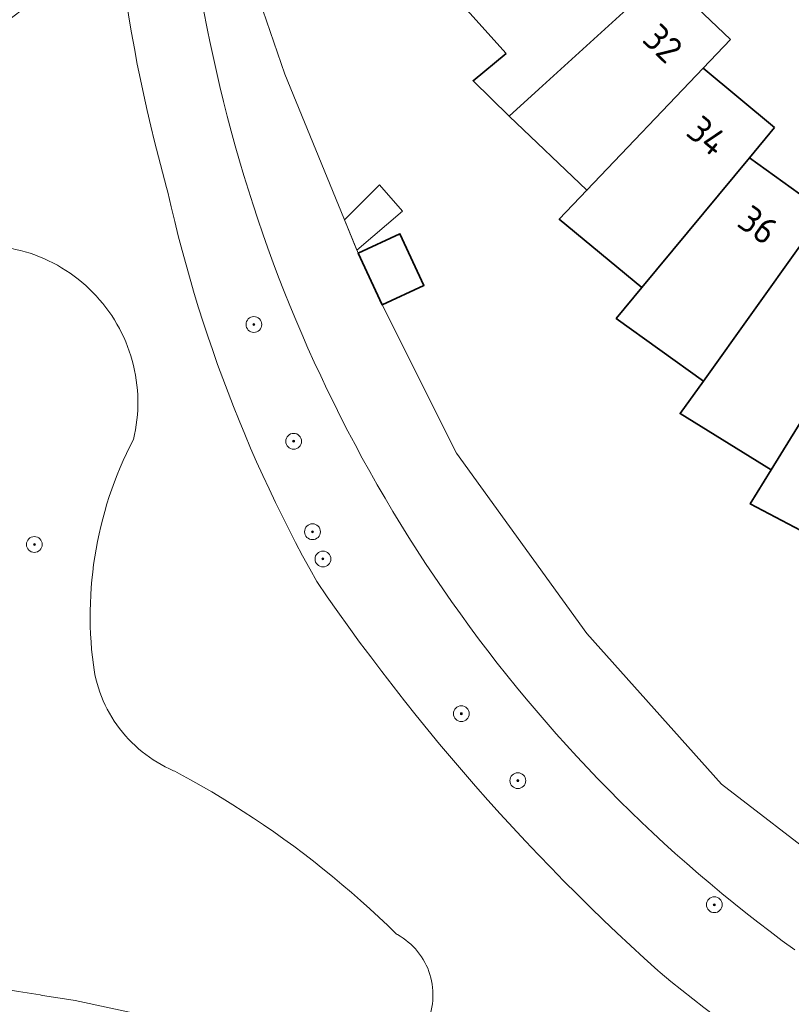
# Model space of a CAD drawing. Header units: metres. Extents: x 152610 to 160096, y 456114 to 462495.
# Tile 557 of 656: x 158277 to 158316, y 460803 to 460853. Entities that reach past the tile are written whole.
import ezdxf
from ezdxf.enums import TextEntityAlignment as Align

# ---------------------------------------------------------------- set-up
doc = ezdxf.new("R2010")
doc.units = ezdxf.units.M
doc.header["$LTSCALE"] = 0.5
doc.layers.get('0').update_dxf_attribs({"linetype": 'CONTINUOUS'})
for name, color, linetype, lineweight in [('B-PV-GK-BESCHOEIING-G', 251, 'GK-BESCHOEIING-SO', 18), ('B-PV-GR-BOOM-S', 251, 'CONTINUOUS', 25), ('B-PV-GW-TALUD_KRUIN-G', 251, 'CONTINUOUS', 18), ('B-PV-OG-BEBOUWING-GV', 6, 'CONTINUOUS', 35), ('B-PV-OG-BEBOUWING-T18', 1, 'CONTINUOUS', 18), ('B-PV-OG-BEBOUWING_SCHUUR-GV', 251, 'CONTINUOUS', 18), ('B-PV-OG-TERREIN_BEGROEID-GV', 251, 'CONTINUOUS', 18), ('B-PV-OG-WATER_SLOOT-GV', 251, 'CONTINUOUS', 18)]:
    doc.layers.add(name, color=color, linetype=linetype, lineweight=lineweight)
doc.styles.add('NLCS-ISO', font='NLCS-ISO.ttf')
doc.styles.add('NLCS-ISO-M750-T18', font='NLCS-ISO.ttf', dxfattribs={"height": 1.35})
doc.linetypes.add('GK-BESCHOEIING-SO', pattern='A,18,-3,[1,NLCS.SHX,S=0.6,R=0,X=0,Y=0],-3', length=24)

# ---------------------------------------------------------------- blocks, each defined once
blk = doc.blocks.new('SGR-BOOM_GBKN-SO')
at = {"linetype": 'ByBlock', "lineweight": 18}
h = blk.add_hatch(color=0, dxfattribs=at)
h.dxf.hatch_style = 1
edge = h.paths.add_edge_path()
edge.add_arc((0, 0), 0.25, 0, 360)
at = {"color": 0, "linetype": 'ByBlock', "lineweight": 18}
for radius in [2, 0.25]:
    blk.add_circle((0, 0), radius, dxfattribs=at)
at = {"color": 0, "linetype": 'ByBlock', "lineweight": 18, "style": 'NLCS-ISO'}
blk.add_attdef('SOORT', (2.5, 0), '', height=1.5, dxfattribs=at)

msp = doc.modelspace()

# ---------------------------------------------------------------- linework, layer by layer
at = {"layer": 'B-PV-GK-BESCHOEIING-G', "flags": 128}
msp.add_lwpolyline([(158394.204, 460635.103), (158399.672, 460637.24), (158409.428, 460638.273), (158411.181, 460638.433), (158412.478, 460638.267), (158421.206, 460634.758), (158427.086, 460632.8), (158430.253, 460632.241), (158431.912, 460632.134), (158433.188, 460632.444), (158434.158, 460632.868), (158435.279, 460633.826), (158436.385, 460634.963), (158436.437, 460635.067), (158436.535, 460635.278), (158436.625, 460635.492), (158436.708, 460635.709), (158436.783, 460635.929), (158436.851, 460636.151), (158436.911, 460636.376), (158436.963, 460636.602), (158437.007, 460636.83), (158437.044, 460637.06), (158437.073, 460637.29), (158437.093, 460637.522), (158437.106, 460637.754), (158437.11, 460637.986), (158437.107, 460638.218), (158437.096, 460638.45), (158437.077, 460638.682), (158437.049, 460638.913), (158437.032, 460639.032), (158436.67, 460644.936), (158435.282, 460656.573), (158435.204, 460657.212), (158435.102, 460658.112), (158435.007, 460659.013), (158434.92, 460659.915), (158434.842, 460660.818), (158434.771, 460661.721), (158434.708, 460662.625), (158434.653, 460663.529), (158434.607, 460664.434), (158434.568, 460665.339), (158434.537, 460666.245), (158434.514, 460667.15), (158434.5, 460668.056), (158434.493, 460668.962), (158434.494, 460669.868), (158434.503, 460670.774), (158434.52, 460671.68), (158434.546, 460672.586), (158434.579, 460673.491), (158434.62, 460674.396), (158435.158, 460683.298), (158435.191, 460691.058), (158435.594, 460702.579), (158435.631, 460703.569), (158435.683, 460704.779), (158435.743, 460705.988), (158435.811, 460707.197), (158435.888, 460708.406), (158435.972, 460709.614), (158436.064, 460710.821), (158436.164, 460712.028), (158436.272, 460713.235), (158436.388, 460714.44), (158436.512, 460715.645), (158436.644, 460716.848), (158436.784, 460718.051), (158436.932, 460719.253), (158437.087, 460720.454), (158437.251, 460721.654), (158437.423, 460722.853), (158437.602, 460724.051), (158437.79, 460725.247), (158437.985, 460726.442), (158438.188, 460727.636), (158438.399, 460728.829), (158438.618, 460730.02), (158438.845, 460731.209), (158439.08, 460732.397), (158439.322, 460733.584), (158439.573, 460734.769), (158439.831, 460735.952), (158440.097, 460737.133), (158440.371, 460738.313), (158440.652, 460739.491), (158440.942, 460740.667), (158441.239, 460741.841), (158441.544, 460743.013), (158441.856, 460744.183), (158442.177, 460745.35), (158442.505, 460746.516), (158442.84, 460747.68), (158443.184, 460748.841), (158443.628, 460749.999), (158445.924, 460758.546), (158447.558, 460782.625), (158447.564, 460782.711), (158447.769, 460785.017), (158449.775, 460812.682), (158449.779, 460812.904), (158449.776, 460813.125), (158449.764, 460813.346), (158449.745, 460813.567), (158449.717, 460813.787), (158449.682, 460814.006), (158449.639, 460814.223), (158449.588, 460814.439), (158449.529, 460814.652), (158449.462, 460814.864), (158449.388, 460815.073), (158449.307, 460815.279), (158449.218, 460815.482), (158449.122, 460815.681), (158449.018, 460815.877), (158448.908, 460816.069), (158448.791, 460816.258), (158448.667, 460816.441), (158448.536, 460816.62), (158448.399, 460816.795), (158448.256, 460816.964), (158448.107, 460817.128), (158447.952, 460817.286), (158447.792, 460817.439), (158447.626, 460817.586), (158447.455, 460817.727), (158447.279, 460817.861), (158447.098, 460817.989), (158446.913, 460818.111), (158446.723, 460818.225), (158446.529, 460818.333), (158446.332, 460818.434), (158446.131, 460818.528), (158445.927, 460818.614), (158445.72, 460818.693), (158445.51, 460818.764), (158445.298, 460818.827), (158445.083, 460818.883), (158444.867, 460818.932), (158444.649, 460818.972), (158444.43, 460819.004), (158444.21, 460819.029), (158443.989, 460819.045), (158443.767, 460819.054), (158443.546, 460819.055), (158443.324, 460819.047), (158443.103, 460819.032), (158442.883, 460819.008), (158442.663, 460818.977), (158442.445, 460818.938), (158442.229, 460818.891), (158442.014, 460818.836), (158441.802, 460818.773), (158441.591, 460818.703), (158441.384, 460818.625), (158441.179, 460818.54), (158440.978, 460818.448), (158440.78, 460818.348), (158440.586, 460818.241), (158440.396, 460818.127), (158440.21, 460818.007), (158440.028, 460817.88), (158439.851, 460817.746), (158439.68, 460817.606), (158439.513, 460817.46), (158439.352, 460817.308), (158439.196, 460817.151), (158439.046, 460816.987), (158438.988, 460816.921), (158438.866, 460816.777), (158438.214, 460816.009), (158437.556, 460815.246), (158436.891, 460814.489), (158436.221, 460813.737), (158435.545, 460812.99), (158434.862, 460812.249), (158429.86, 460807.383), (158424.676, 460802.557), (158419.639, 460799.152), (158413.442, 460794.893), (158409.963, 460792.467), (158407.891, 460791.057), (158406.398, 460790.393), (158404.141, 460789.745), (158402.493, 460789.442), (158399.053, 460789.19), (158397.166, 460789.162), (158395.23, 460789.316), (158391.988, 460789.722), (158383.812, 460791.441), (158372.67, 460793.444), (158366.128, 460794.178), (158362.372, 460794.22), (158359.77, 460794.171), (158356.093, 460793.631), (158348.759, 460792.275), (158343.766, 460791.768), (158340.945, 460791.622), (158338.476, 460791.774), (158334.765, 460792.368), (158332.303, 460793.054), (158329.764, 460793.91), (158326.871, 460795.099), (158322.297, 460796.948), (158318.63, 460798.391), (158313.289, 460801.421), (158313.001, 460801.623), (158312.428, 460802.033), (158311.861, 460802.45), (158311.298, 460802.874), (158310.74, 460803.304), (158310.187, 460803.74), (158309.639, 460804.182), (158309.096, 460804.631), (158308.974, 460804.74), (158308.279, 460805.369), (158307.589, 460806.003), (158306.905, 460806.643), (158306.227, 460807.289), (158305.554, 460807.94), (158304.887, 460808.598), (158304.225, 460809.261), (158303.569, 460809.929), (158302.919, 460810.604), (158302.274, 460811.283), (158301.635, 460811.969), (158301.003, 460812.659), (158300.376, 460813.355), (158299.755, 460814.057), (158299.14, 460814.763), (158298.531, 460815.475), (158297.928, 460816.192), (158297.332, 460816.914), (158296.741, 460817.642), (158296.157, 460818.374), (158295.579, 460819.111), (158295.008, 460819.853), (158294.442, 460820.6), (158293.884, 460821.352), (158293.331, 460822.109), (158292.785, 460822.87), (158292.246, 460823.636), (158291.713, 460824.406), (158291.356, 460825.047), (158290.995, 460825.712), (158290.641, 460826.38), (158290.294, 460827.052), (158289.955, 460827.728), (158289.622, 460828.408), (158289.297, 460829.091), (158288.978, 460829.777), (158288.667, 460830.467), (158288.364, 460831.16), (158288.068, 460831.856), (158287.779, 460832.555), (158287.497, 460833.258), (158287.223, 460833.963), (158286.957, 460834.671), (158286.698, 460835.382), (158286.446, 460836.095), (158286.202, 460836.811), (158285.966, 460837.53), (158285.737, 460838.251), (158285.516, 460838.975), (158285.303, 460839.7), (158285.097, 460840.428), (158284.899, 460841.159), (158284.708, 460841.891), (158284.526, 460842.625), (158284.351, 460843.361), (158284.184, 460844.099), (158284.117, 460844.337), (158283.904, 460845.111), (158283.699, 460845.887), (158283.502, 460846.665), (158283.313, 460847.445), (158283.131, 460848.226), (158282.957, 460849.01), (158282.791, 460849.795), (158282.633, 460850.582), (158282.483, 460851.371), (158282.34, 460852.16), (158282.206, 460852.952), (158282.079, 460853.744), (158281.96, 460854.538), (158281.85, 460855.333), (158281.747, 460856.129), (158281.652, 460856.926), (158281.565, 460857.724), (158281.485, 460858.523), (158281.414, 460859.322), (158281.351, 460860.122), (158281.296, 460860.923), (158281.23, 460861.521), (158281.088, 460862.87), (158280.953, 460864.221), (158280.827, 460865.572), (158280.708, 460866.924), (158280.598, 460868.276), (158280.495, 460869.629), (158280.401, 460870.983), (158280.314, 460872.338), (158280.235, 460873.692), (158280.165, 460875.048), (158280.102, 460876.403), (158280.047, 460877.759), (158280.001, 460879.116), (158279.962, 460880.472), (158279.931, 460881.829), (158279.908, 460883.186), (158279.894, 460884.543), (158279.887, 460885.9), (158279.891, 460885.99), (158279.945, 460886.984), (158280.006, 460887.977), (158280.075, 460888.969), (158280.152, 460889.961), (158280.237, 460890.952), (158280.33, 460891.943), (158280.431, 460892.932), (158280.54, 460893.921), (158280.657, 460894.909), (158280.781, 460895.896), (158280.914, 460896.882), (158280.984, 460897.375), (158281.062, 460900.771), (158281.337, 460903.298), (158281.91, 460905.435), (158283.375, 460910.513), (158284.626, 460914.493), (158285.804, 460917.691), (158287.575, 460922.665), (158288.803, 460925.31), (158289.746, 460927.85), (158290.111, 460929.358), (158290.135, 460930.33), (158290.085, 460930.94), (158289.815, 460931.654), (158289.096, 460933.16), (158288.946, 460933.364), (158288.79, 460933.564), (158288.628, 460933.758), (158288.46, 460933.947), (158288.286, 460934.131), (158288.106, 460934.309), (158287.92, 460934.481), (158287.73, 460934.648), (158287.534, 460934.808), (158287.333, 460934.962), (158287.127, 460935.109), (158286.917, 460935.25), (158286.722, 460935.373), (158286.448, 460935.482), (158286.172, 460935.584), (158285.893, 460935.678), (158285.611, 460935.765), (158285.328, 460935.844), (158285.042, 460935.915), (158284.754, 460935.978), (158284.465, 460936.034), (158284.174, 460936.082), (158283.882, 460936.121), (158283.589, 460936.153), (158283.296, 460936.177), (158283.002, 460936.193), (158282.707, 460936.201), (158282.413, 460936.201), (158282.118, 460936.193), (158281.824, 460936.177), (158281.53, 460936.153), (158281.238, 460936.121), (158280.946, 460936.081), (158280.655, 460936.033), (158280.366, 460935.977), (158280.078, 460935.913), (158279.792, 460935.842), (158279.509, 460935.763), (158279.227, 460935.676), (158278.948, 460935.582), (158278.672, 460935.48), (158278.398, 460935.37), (158278.128, 460935.254), (158277.861, 460935.129), (158277.597, 460934.998), (158277.337, 460934.86), (158277.081, 460934.714), (158276.829, 460934.562), (158276.816, 460934.554), (158276.615, 460934.376), (158276.42, 460934.192), (158276.23, 460934.002), (158276.046, 460933.807), (158275.868, 460933.607), (158275.696, 460933.401), (158275.53, 460933.19), (158275.371, 460932.974), (158275.218, 460932.754), (158275.072, 460932.529), (158274.932, 460932.3), (158274.799, 460932.067), (158274.674, 460931.83), (158274.555, 460931.589), (158274.444, 460931.345), (158274.34, 460931.098), (158274.244, 460930.847), (158274.154, 460930.594), (158274.073, 460930.339), (158273.999, 460930.081), (158273.933, 460929.821), (158273.875, 460929.559), (158273.824, 460929.296), (158273.782, 460929.031), (158273.747, 460928.765), (158273.72, 460928.498), (158273.702, 460928.23), (158273.691, 460927.962), (158273.688, 460927.694), (158273.693, 460927.426), (158273.707, 460927.158), (158273.728, 460926.89), (158273.757, 460926.624), (158273.794, 460926.358), (158273.839, 460926.094), (158273.892, 460925.831), (158273.953, 460925.569), (158274.021, 460925.31), (158274.098, 460925.053), (158274.129, 460924.954), (158275.155, 460920.831), (158276.3, 460916.739), (158276.366, 460916.372), (158276.521, 460915.479), (158276.668, 460914.584), (158276.808, 460913.688), (158276.939, 460912.791), (158277.062, 460911.893), (158277.178, 460910.994), (158277.285, 460910.094), (158277.385, 460909.193), (158277.477, 460908.291), (158277.56, 460907.388), (158277.636, 460906.485), (158277.704, 460905.581), (158277.764, 460904.676), (158277.816, 460903.771), (158277.859, 460902.866), (158277.895, 460901.96), (158277.923, 460901.054), (158277.943, 460900.147), (158277.955, 460899.241), (158277.959, 460898.334), (158277.954, 460897.428), (158277.942, 460896.521), (158277.922, 460895.615), (158277.918, 460895.406), (158277.897, 460894.456), (158277.868, 460893.506), (158277.831, 460892.556), (158277.786, 460891.607), (158277.733, 460890.658), (158277.672, 460889.709), (158277.603, 460888.762), (158277.526, 460887.814), (158277.441, 460886.868), (158277.348, 460885.922), (158277.247, 460884.977), (158277.139, 460884.033), (158277.022, 460883.089), (158276.897, 460882.147), (158276.676, 460878.466), (158276.445, 460874.69), (158276.457, 460870.098), (158276.5, 460869.892), (158276.595, 460869.48), (158276.697, 460869.07), (158276.807, 460868.662), (158276.925, 460868.256), (158277.05, 460867.852), (158277.183, 460867.451), (158277.324, 460867.052), (158277.472, 460866.657), (158277.627, 460866.264), (158277.79, 460865.874), (158277.961, 460865.487), (158278.138, 460865.104), (158278.323, 460864.723), (158278.515, 460864.347), (158278.714, 460863.974), (158278.92, 460863.605), (158279.133, 460863.24), (158279.352, 460862.881), (158279.365, 460862.859), (158279.482, 460862.657), (158279.592, 460862.45), (158279.696, 460862.24), (158279.791, 460862.026), (158279.88, 460861.809), (158279.961, 460861.589), (158280.034, 460861.367), (158280.1, 460861.142), (158280.158, 460860.915), (158280.209, 460860.687), (158280.251, 460860.456), (158280.286, 460860.225), (158280.313, 460859.992), (158280.331, 460859.759), (158280.342, 460859.525), (158280.345, 460859.29), (158280.34, 460859.056), (158280.326, 460858.822), (158280.305, 460858.589), (158280.276, 460858.357), (158280.239, 460858.126), (158280.194, 460857.896), (158280.141, 460857.667), (158280.081, 460857.441), (158280.012, 460857.217), (158279.936, 460856.996), (158279.853, 460856.777), (158279.762, 460856.561), (158279.664, 460856.348), (158279.559, 460856.139), (158279.446, 460855.934), (158279.327, 460855.732), (158279.201, 460855.535), (158279.068, 460855.342), (158278.929, 460855.154), (158278.783, 460854.97), (158278.631, 460854.792), (158278.473, 460854.619), (158278.31, 460854.451), (158278.14, 460854.29), (158277.966, 460854.134), (158277.786, 460853.984), (158277.601, 460853.84), (158277.411, 460853.703), (158277.217, 460853.572), (158277.018, 460853.448), (158276.815, 460853.331), (158276.335, 460852.967), (158275.86, 460852.596), (158275.39, 460852.219), (158274.925, 460851.836), (158274.465, 460851.446), (158274.01, 460851.051), (158273.56, 460850.649), (158273.116, 460850.242), (158272.678, 460849.829), (158272.245, 460849.41), (158271.817, 460848.985), (158271.395, 460848.554), (158270.979, 460848.119), (158270.569, 460847.677), (158270.164, 460847.23), (158269.766, 460846.778), (158269.374, 460846.321), (158268.987, 460845.858), (158268.607, 460845.39), (158268.233, 460844.918), (158267.866, 460844.44), (158267.505, 460843.958), (158267.15, 460843.471), (158266.802, 460842.979), (158266.46, 460842.482), (158266.125, 460841.981), (158265.797, 460841.476), (158265.475, 460840.966), (158265.16, 460840.453), (158265.013, 460840.207), (158264.962, 460840.122), (158264.449, 460839.277), (158263.929, 460838.437), (158263.403, 460837.6), (158262.87, 460836.768), (158262.33, 460835.94), (158261.783, 460835.117), (158261.23, 460834.298), (158260.67, 460833.483), (158260.103, 460832.673), (158259.53, 460831.868), (158258.951, 460831.067), (158258.365, 460830.271), (158257.772, 460829.48), (158257.174, 460828.694), (158256.568, 460827.912), (158255.957, 460827.136), (158255.648, 460826.75), (158252.114, 460823), (158249.217, 460820.633), (158245.157, 460816.851), (158241.433, 460813.794), (158238.545, 460811.485), (158237.549, 460810.365), (158237.104, 460809.658), (158236.804, 460808.475), (158236.721, 460807.788), (158236.811, 460806.912), (158236.919, 460806.064), (158237.199, 460805.331), (158237.564, 460804.637), (158238.13, 460803.857), (158238.867, 460802.984), (158239.661, 460802.32), (158240.731, 460801.8), (158241.446, 460801.736), (158243.286, 460801.696), (158246.878, 460802.045), (158252.024, 460802.334), (158262.872, 460802.329), (158263.649, 460802.302), (158264.56, 460802.264), (158265.469, 460802.218), (158266.379, 460802.163), (158267.287, 460802.101), (158268.196, 460802.03), (158269.103, 460801.952), (158270.01, 460801.866), (158270.916, 460801.771), (158271.821, 460801.669), (158272.725, 460801.559), (158273.629, 460801.441), (158274.531, 460801.315), (158275.432, 460801.181), (158276.331, 460801.039), (158277.23, 460800.889), (158278.863, 460800.455), (158278.971, 460800.426), (158279.325, 460800.363), (158280.474, 460800.154), (158281.622, 460799.936), (158282.768, 460799.711), (158283.913, 460799.478), (158285.056, 460799.237), (158286.197, 460798.989), (158287.337, 460798.732), (158288.475, 460798.468), (158289.611, 460798.196), (158290.745, 460797.916), (158291.877, 460797.628), (158293.007, 460797.333), (158293.571, 460797.182), (158297.682, 460796.253), (158306.52, 460793.64), (158313.946, 460791.308), (158323.08, 460788.544), (158329.405, 460787.198), (158333.001, 460786.642), (158334.936, 460786.554), (158339.069, 460786.856), (158346.809, 460787.824), (158353.804, 460788.872), (158354.213, 460788.949), (158354.878, 460789.069), (158355.544, 460789.18), (158356.211, 460789.284), (158356.88, 460789.38), (158357.55, 460789.467), (158358.22, 460789.547), (158358.892, 460789.619), (158359.564, 460789.683), (158360.238, 460789.739), (158360.911, 460789.787), (158361.586, 460789.827), (158362.26, 460789.859), (158362.935, 460789.883), (158366.139, 460790.166), (158368.073, 460790.25), (158371.078, 460789.757), (158380.199, 460787.747), (158387.394, 460786.08), (158394.961, 460784.168), (158398.082, 460783.152), (158400.2, 460782.655), (158402.651, 460782.389), (158403.938, 460782.376), (158405.538, 460782.583), (158407.499, 460783.182), (158410.8, 460784.854), (158414.176, 460786.813), (158421.344, 460791.343), (158425.56, 460795.069), (158428.201, 460797.263), (158430.188, 460798.415), (158432.024, 460799.223), (158433.272, 460799.496), (158434.51, 460799.691), (158435.512, 460799.678), (158435.571, 460799.678), (158435.812, 460799.673), (158436.052, 460799.66), (158436.292, 460799.64), (158436.531, 460799.611), (158436.769, 460799.574), (158437.006, 460799.529), (158437.241, 460799.477), (158437.474, 460799.417), (158437.705, 460799.349), (158437.934, 460799.273), (158438.16, 460799.19), (158438.383, 460799.099), (158438.603, 460799.001), (158438.82, 460798.896), (158439.033, 460798.784), (158439.242, 460798.664), (158439.447, 460798.538), (158439.648, 460798.405), (158439.844, 460798.265), (158440.036, 460798.119), (158440.222, 460797.967), (158440.404, 460797.809), (158440.58, 460797.644), (158440.75, 460797.474), (158440.915, 460797.298), (158441.074, 460797.117), (158441.227, 460796.931), (158441.373, 460796.74), (158441.513, 460796.544), (158441.628, 460796.364), (158441.826, 460796.046), (158442.016, 460795.723), (158442.199, 460795.397), (158442.376, 460795.066), (158442.545, 460794.732), (158442.707, 460794.395), (158442.862, 460794.054), (158443.009, 460793.709), (158443.149, 460793.362), (158443.282, 460793.012), (158443.407, 460792.659), (158443.525, 460792.303), (158443.635, 460791.945), (158443.737, 460791.585), (158443.832, 460791.222), (158443.918, 460790.858), (158443.997, 460790.492), (158444.069, 460790.124), (158444.132, 460789.755), (158444.187, 460789.385), (158444.235, 460789.013), (158444.274, 460788.641), (158444.306, 460788.268), (158444.33, 460787.894), (158444.345, 460787.52), (158444.353, 460787.145), (158444.352, 460786.771), (158444.344, 460786.396), (158444.328, 460786.022), (158444.303, 460785.648), (158444.271, 460785.275), (158444.257, 460785.179), (158443.906, 460782.774), (158443.891, 460782.664), (158443.821, 460782.182), (158443.743, 460781.7), (158443.657, 460781.221), (158443.564, 460780.742), (158443.462, 460780.265), (158443.353, 460779.79), (158443.235, 460779.317), (158443.111, 460778.846), (158442.978, 460778.377), (158442.838, 460777.91), (158442.69, 460777.445), (158442.534, 460776.983), (158442.371, 460776.524), (158442.2, 460776.067), (158442.022, 460775.613), (158441.837, 460775.163), (158441.644, 460774.715), (158441.444, 460774.27), (158441.236, 460773.829), (158441.021, 460773.392), (158440.911, 460773.175), (158439.832, 460771.612), (158438.961, 460770.654), (158437.216, 460769.1), (158434.467, 460766.472), (158429.972, 460762.293), (158429.745, 460762.115), (158429.297, 460761.752), (158428.853, 460761.383), (158428.415, 460761.008), (158427.982, 460760.628), (158427.554, 460760.241), (158427.131, 460759.848), (158426.714, 460759.449), (158426.303, 460759.045), (158425.897, 460758.635), (158425.497, 460758.219), (158425.103, 460757.798), (158424.715, 460757.372), (158424.332, 460756.94), (158423.956, 460756.503), (158423.586, 460756.06), (158423.221, 460755.613), (158422.864, 460755.161), (158422.512, 460754.703), (158422.167, 460754.241), (158421.828, 460753.774), (158421.496, 460753.303), (158421.17, 460752.826), (158420.851, 460752.346), (158420.539, 460751.861), (158420.233, 460751.372), (158419.935, 460750.878), (158419.643, 460750.381), (158419.425, 460749.999), (158416.895, 460745.406), (158416.596, 460744.735), (158416.304, 460744.062), (158416.024, 460743.394), (158415.474, 460742.023), (158415.213, 460741.338), (158414.958, 460740.65), (158414.711, 460739.959), (158414.472, 460739.265), (158414.241, 460738.569), (158414.016, 460737.87), (158413.8, 460737.169), (158413.591, 460736.466), (158413.39, 460735.76), (158413.197, 460735.052), (158413.011, 460734.342), (158412.833, 460733.631), (158412.663, 460732.917), (158412.501, 460732.201), (158412.346, 460731.484), (158412.199, 460730.765), (158412.061, 460730.045), (158412.014, 460729.793), (158412.033, 460729.354), (158412.06, 460728.914), (158412.095, 460728.476), (158412.137, 460728.038), (158412.188, 460727.601), (158412.247, 460727.165), (158412.313, 460726.73), (158412.388, 460726.297), (158412.47, 460725.865), (158412.56, 460725.434), (158412.658, 460725.005), (158412.764, 460724.578), (158412.878, 460724.153), (158412.999, 460723.73), (158413.128, 460723.31), (158413.265, 460722.892), (158413.409, 460722.476), (158413.56, 460722.063), (158413.72, 460721.653), (158413.886, 460721.246), (158414.06, 460720.842), (158414.241, 460720.441), (158414.43, 460720.044), (158414.626, 460719.65), (158414.829, 460719.259), (158415.039, 460718.873), (158415.255, 460718.49), (158415.479, 460718.111), (158415.71, 460717.737), (158415.947, 460717.366), (158416.192, 460717.001), (158416.442, 460716.639), (158416.7, 460716.282), (158416.964, 460715.93), (158417.234, 460715.583), (158417.51, 460715.241), (158417.793, 460714.904), (158418.081, 460714.572), (158418.376, 460714.245), (158418.676, 460713.924), (158418.983, 460713.608), (158419.295, 460713.298), (158419.612, 460712.994), (158419.935, 460712.695), (158420.264, 460712.403), (158420.598, 460712.116), (158420.937, 460711.835), (158421.28, 460711.561), (158421.629, 460711.293), (158421.983, 460711.032), (158422.341, 460710.776), (158422.704, 460710.528), (158423.072, 460710.286), (158423.444, 460710.051), (158423.819, 460709.822), (158424.081, 460709.669), (158424.209, 460709.611), (158424.479, 460709.483), (158424.744, 460709.348), (158425.006, 460709.206), (158425.265, 460709.057), (158425.519, 460708.901), (158425.768, 460708.739), (158426.014, 460708.569), (158426.254, 460708.393), (158426.49, 460708.211), (158426.721, 460708.023), (158426.947, 460707.828), (158427.167, 460707.627), (158427.382, 460707.421), (158427.592, 460707.209), (158427.795, 460706.991), (158427.993, 460706.768), (158428.185, 460706.54), (158428.37, 460706.306), (158428.549, 460706.068), (158428.722, 460705.825), (158428.888, 460705.578), (158429.047, 460705.326), (158429.2, 460705.07), (158429.345, 460704.809), (158429.484, 460704.546), (158429.615, 460704.278), (158429.74, 460704.007), (158429.857, 460703.733), (158429.966, 460703.456), (158430.068, 460703.176), (158430.163, 460702.893), (158430.249, 460702.608), (158430.329, 460702.32), (158430.42, 460701.95), (158428.933, 460690.288), (158428.348, 460688.69), (158428.2, 460688.309), (158428.045, 460687.931), (158427.882, 460687.557), (158427.712, 460687.185), (158427.535, 460686.817), (158427.35, 460686.453), (158427.159, 460686.092), (158426.96, 460685.736), (158426.755, 460685.383), (158426.542, 460685.034), (158426.323, 460684.689), (158426.097, 460684.349), (158425.865, 460684.013), (158425.626, 460683.682), (158425.503, 460683.519), (158419.706, 460678.275), (158416.726, 460675.288), (158415, 460673.127), (158413.37, 460670.851), (158411.077, 460666.723), (158410.912, 460666.216), (158410.753, 460665.706), (158410.603, 460665.194), (158410.46, 460664.68), (158410.325, 460664.164), (158410.197, 460663.645), (158410.078, 460663.125), (158409.966, 460662.603), (158409.862, 460662.08), (158409.766, 460661.555), (158409.678, 460661.028), (158409.597, 460660.501), (158409.525, 460659.972), (158409.46, 460659.442), (158409.404, 460658.911), (158409.355, 460658.38), (158409.315, 460657.848), (158409.282, 460657.315), (158409.257, 460656.782), (158409.241, 460656.248), (158409.235, 460655.959), (158409.242, 460655.87), (158409.263, 460655.538), (158409.275, 460655.207), (158409.28, 460654.875), (158409.277, 460654.543), (158409.266, 460654.211), (158409.246, 460653.88), (158409.219, 460653.549), (158409.184, 460653.219), (158409.141, 460652.89), (158409.09, 460652.562), (158409.031, 460652.236), (158408.964, 460651.911), (158408.889, 460651.587), (158408.807, 460651.266), (158408.717, 460650.946), (158408.619, 460650.629), (158408.513, 460650.315), (158408.401, 460650.003), (158408.28, 460649.693), (158408.152, 460649.387), (158408.017, 460649.084), (158407.874, 460648.784), (158407.725, 460648.488), (158407.568, 460648.196), (158407.404, 460647.907), (158407.234, 460647.622), (158407.056, 460647.342), (158406.872, 460647.066), (158406.681, 460646.794), (158406.484, 460646.527), (158406.28, 460646.265), (158406.07, 460646.008), (158405.854, 460645.757), (158405.632, 460645.51), (158405.404, 460645.269), (158405.17, 460645.033), (158404.931, 460644.803), (158404.686, 460644.579), (158404.436, 460644.361), (158404.181, 460644.149), (158403.921, 460643.943), (158403.655, 460643.744), (158403.386, 460643.55), (158403.111, 460643.364), (158402.832, 460643.184), (158402.549, 460643.011), (158402.262, 460642.845), (158401.97, 460642.686), (158401.675, 460642.534), (158401.377, 460642.389), (158401.075, 460642.251), (158393.045, 460640.011), (158392.433, 460639.8)], dxfattribs=at)
msp.add_lwpolyline([(158271.006, 460837.885), (158270.875, 460837.535), (158270.687, 460837.052), (158270.492, 460836.571), (158270.289, 460836.093), (158270.079, 460835.619), (158269.862, 460835.148), (158269.637, 460834.68), (158269.405, 460834.216), (158269.166, 460833.755), (158268.92, 460833.298), (158268.667, 460832.845), (158268.407, 460832.396), (158268.14, 460831.951), (158267.866, 460831.511), (158267.586, 460831.074), (158267.299, 460830.642), (158267.005, 460830.214), (158266.704, 460829.791), (158266.398, 460829.373), (158266.084, 460828.959), (158265.765, 460828.55), (158265.439, 460828.147), (158265.107, 460827.748), (158264.768, 460827.354), (158264.424, 460826.966), (158264.074, 460826.583), (158263.718, 460826.206), (158263.356, 460825.834), (158262.989, 460825.467), (158262.616, 460825.107), (158262.237, 460824.752), (158261.853, 460824.403), (158259.01, 460821.794), (158256.331, 460819.016), (158256.153, 460818.821), (158255.981, 460818.621), (158255.815, 460818.416), (158255.655, 460818.206), (158255.501, 460817.991), (158255.355, 460817.772), (158255.215, 460817.548), (158255.081, 460817.32), (158254.955, 460817.089), (158254.836, 460816.853), (158254.724, 460816.614), (158254.619, 460816.372), (158254.522, 460816.126), (158254.432, 460815.878), (158254.35, 460815.627), (158254.276, 460815.374), (158254.209, 460815.119), (158254.15, 460814.862), (158254.098, 460814.603), (158254.055, 460814.342), (158254.019, 460814.081), (158253.992, 460813.818), (158253.972, 460813.555), (158253.961, 460813.292), (158253.957, 460813.028), (158253.961, 460812.764), (158253.974, 460812.5), (158253.994, 460812.237), (158254.023, 460811.975), (158254.059, 460811.713), (158254.103, 460811.453), (158254.155, 460811.194), (158254.215, 460810.937), (158254.283, 460810.682), (158254.358, 460810.429), (158254.441, 460810.179), (158254.531, 460809.931), (158254.597, 460809.764), (158254.72, 460809.538), (158254.85, 460809.316), (158254.988, 460809.098), (158255.131, 460808.885), (158255.282, 460808.676), (158255.438, 460808.472), (158255.601, 460808.273), (158255.77, 460808.079), (158255.946, 460807.89), (158256.126, 460807.707), (158256.313, 460807.529), (158256.505, 460807.358), (158256.702, 460807.192), (158256.904, 460807.033), (158257.111, 460806.88), (158257.323, 460806.734), (158257.539, 460806.594), (158257.759, 460806.461), (158257.983, 460806.335), (158258.212, 460806.216), (158258.443, 460806.104), (158258.679, 460806), (158258.917, 460805.902), (158259.158, 460805.812), (158259.402, 460805.73), (158259.648, 460805.656), (158259.897, 460805.589), (158260.147, 460805.529), (158260.399, 460805.478), (158260.653, 460805.435), (158260.908, 460805.399), (158261.164, 460805.371), (158261.42, 460805.351), (158261.677, 460805.34), (158261.933, 460805.336), (158262.319, 460805.311), (158263.423, 460805.233), (158264.527, 460805.148), (158265.63, 460805.055), (158266.733, 460804.953), (158267.835, 460804.844), (158268.936, 460804.727), (158270.036, 460804.602), (158271.135, 460804.468), (158272.234, 460804.327), (158273.331, 460804.178), (158274.427, 460804.021), (158275.522, 460803.856), (158276.616, 460803.684), (158277.708, 460803.503), (158277.77, 460803.493), (158277.832, 460803.482), (158279.378, 460803.242), (158279.481, 460803.226), (158286.236, 460801.766), (158292.975, 460800.23), (158293.134, 460800.179), (158293.294, 460800.135), (158293.457, 460800.099), (158293.622, 460800.071), (158293.787, 460800.051), (158293.953, 460800.039), (158294.12, 460800.035), (158294.287, 460800.039), (158294.453, 460800.051), (158294.618, 460800.071), (158294.783, 460800.098), (158294.946, 460800.134), (158295.106, 460800.177), (158295.265, 460800.228), (158295.421, 460800.287), (158295.574, 460800.353), (158295.724, 460800.426), (158295.87, 460800.507), (158296.012, 460800.594), (158296.15, 460800.688), (158296.283, 460800.788), (158296.411, 460800.895), (158296.533, 460801.008), (158296.651, 460801.127), (158296.762, 460801.251), (158296.867, 460801.38), (158296.966, 460801.514), (158297.059, 460801.653), (158297.144, 460801.796), (158297.223, 460801.943), (158297.294, 460802.093), (158297.359, 460802.247), (158297.415, 460802.404), (158297.465, 460802.563), (158297.506, 460802.724), (158297.54, 460802.888), (158297.566, 460803.052), (158297.584, 460803.218), (158297.594, 460803.384), (158297.596, 460803.551), (158297.59, 460803.718), (158297.576, 460803.884), (158297.554, 460804.049), (158297.524, 460804.213), (158297.486, 460804.375), (158297.441, 460804.536), (158297.387, 460804.694), (158297.327, 460804.849), (158297.259, 460805.001), (158297.184, 460805.15), (158297.101, 460805.295), (158297.012, 460805.436), (158296.916, 460805.572), (158296.814, 460805.704), (158296.706, 460805.83), (158296.591, 460805.952), (158296.471, 460806.067), (158296.346, 460806.177), (158296.215, 460806.281), (158296.08, 460806.378), (158295.94, 460806.468), (158295.796, 460806.552), (158295.75, 460806.577), (158295.304, 460807.011), (158294.852, 460807.439), (158294.395, 460807.861), (158293.932, 460808.278), (158293.464, 460808.688), (158292.991, 460809.092), (158292.513, 460809.49), (158292.029, 460809.882), (158291.541, 460810.268), (158291.047, 460810.648), (158290.549, 460811.021), (158290.046, 460811.387), (158289.539, 460811.747), (158289.026, 460812.101), (158288.51, 460812.448), (158287.989, 460812.788), (158287.463, 460813.122), (158286.933, 460813.449), (158286.4, 460813.769), (158285.862, 460814.082), (158285.32, 460814.388), (158284.774, 460814.687), (158284.526, 460814.82), (158284.471, 460814.843), (158284.258, 460814.939), (158284.048, 460815.042), (158283.842, 460815.152), (158283.64, 460815.269), (158283.442, 460815.393), (158283.249, 460815.523), (158283.06, 460815.661), (158282.876, 460815.804), (158282.697, 460815.954), (158282.523, 460816.11), (158282.354, 460816.271), (158282.192, 460816.439), (158282.035, 460816.611), (158281.884, 460816.789), (158281.739, 460816.973), (158281.6, 460817.161), (158281.469, 460817.353), (158281.343, 460817.55), (158281.225, 460817.751), (158281.114, 460817.957), (158281.009, 460818.165), (158280.912, 460818.378), (158280.822, 460818.593), (158280.74, 460818.812), (158280.665, 460819.033), (158280.598, 460819.256), (158280.539, 460819.482), (158280.487, 460819.71), (158280.443, 460819.939), (158280.408, 460820.195), (158280.361, 460820.584), (158280.322, 460820.974), (158280.291, 460821.365), (158280.268, 460821.756), (158280.253, 460822.148), (158280.246, 460822.54), (158280.247, 460822.932), (158280.257, 460823.324), (158280.274, 460823.715), (158280.299, 460824.107), (158280.332, 460824.497), (158280.373, 460824.887), (158280.422, 460825.276), (158280.478, 460825.664), (158280.543, 460826.05), (158280.616, 460826.435), (158280.696, 460826.819), (158280.785, 460827.201), (158280.881, 460827.581), (158280.985, 460827.959), (158281.096, 460828.335), (158281.215, 460828.708), (158281.342, 460829.079), (158281.476, 460829.447), (158281.618, 460829.812), (158281.767, 460830.175), (158281.924, 460830.534), (158282.088, 460830.89), (158282.259, 460831.243), (158282.437, 460831.592), (158282.493, 460831.838), (158282.541, 460832.085), (158282.581, 460832.334), (158282.613, 460832.584), (158282.637, 460832.835), (158282.653, 460833.086), (158282.661, 460833.338), (158282.661, 460833.59), (158282.653, 460833.842), (158282.638, 460834.093), (158282.614, 460834.344), (158282.582, 460834.594), (158282.542, 460834.843), (158282.495, 460835.09), (158282.439, 460835.336), (158282.376, 460835.58), (158282.305, 460835.822), (158282.227, 460836.061), (158282.141, 460836.298), (158282.047, 460836.532), (158281.946, 460836.763), (158281.838, 460836.99), (158281.723, 460837.214), (158281.6, 460837.434), (158281.471, 460837.65), (158281.335, 460837.862), (158281.192, 460838.07), (158281.043, 460838.273), (158280.887, 460838.471), (158280.725, 460838.664), (158280.557, 460838.852), (158280.383, 460839.034), (158280.204, 460839.211), (158280.019, 460839.382), (158279.828, 460839.547), (158279.633, 460839.706), (158279.432, 460839.859), (158279.227, 460840.005), (158279.017, 460840.144), (158278.803, 460840.277), (158278.585, 460840.403), (158278.363, 460840.522), (158278.137, 460840.634), (158277.908, 460840.739), (158277.676, 460840.836), (158277.44, 460840.926), (158277.202, 460841.008), (158276.962, 460841.083), (158276.719, 460841.15), (158276.474, 460841.21), (158276.227, 460841.261), (158275.979, 460841.305), (158275.73, 460841.341), (158275.479, 460841.369), (158275.421, 460841.374), (158275.23, 460841.369), (158275.04, 460841.357), (158274.85, 460841.336), (158274.661, 460841.308), (158274.474, 460841.272), (158274.288, 460841.228), (158274.105, 460841.176), (158273.923, 460841.116), (158273.745, 460841.049), (158273.569, 460840.975), (158273.396, 460840.893), (158273.227, 460840.804), (158273.062, 460840.708), (158272.902, 460840.605), (158272.745, 460840.496), (158272.594, 460840.38), (158272.447, 460840.258), (158272.306, 460840.13), (158272.17, 460839.996), (158272.039, 460839.856), (158271.915, 460839.711), (158271.797, 460839.561), (158271.685, 460839.407), (158271.58, 460839.247), (158271.482, 460839.084), (158271.391, 460838.916), (158271.306, 460838.745), (158271.229, 460838.57), (158271.16, 460838.393), (158271.098, 460838.212), (158271.043, 460838.029)], close=True, dxfattribs=at)
at = {"layer": 'B-PV-GW-TALUD_KRUIN-G', "flags": 128}
msp.add_lwpolyline([(158315.9, 460805.783), (158315.274, 460806.243), (158314.653, 460806.709), (158314.036, 460807.181), (158313.424, 460807.659), (158312.818, 460808.144), (158312.216, 460808.635), (158311.619, 460809.132), (158311.028, 460809.635), (158310.441, 460810.144), (158309.86, 460810.66), (158309.285, 460811.181), (158308.714, 460811.708), (158308.15, 460812.241), (158307.59, 460812.78), (158307.037, 460813.325), (158306.489, 460813.875), (158305.946, 460814.431), (158305.41, 460814.992), (158304.879, 460815.559), (158304.354, 460816.132), (158303.835, 460816.709), (158303.322, 460817.292), (158302.815, 460817.881), (158302.314, 460818.474), (158301.819, 460819.073), (158301.33, 460819.676), (158300.848, 460820.285), (158300.372, 460820.899), (158299.902, 460821.517), (158299.439, 460822.141), (158298.982, 460822.769), (158298.532, 460823.401), (158298.088, 460824.038), (158297.651, 460824.68), (158297.22, 460825.327), (158296.796, 460825.977), (158296.379, 460826.633), (158295.969, 460827.292), (158295.565, 460827.955), (158295.168, 460828.623), (158294.778, 460829.295), (158294.396, 460829.97), (158294.02, 460830.65), (158293.651, 460831.333), (158293.289, 460832.02), (158292.934, 460832.711), (158292.587, 460833.406), (158292.246, 460834.104), (158291.913, 460834.805), (158291.587, 460835.51), (158291.268, 460836.218), (158290.957, 460836.93), (158290.652, 460837.644), (158290.356, 460838.362), (158290.067, 460839.083), (158289.785, 460839.807), (158289.51, 460840.533), (158289.244, 460841.262), (158288.984, 460841.995), (158288.732, 460842.729), (158288.488, 460843.466), (158288.251, 460844.206), (158288.023, 460844.948), (158287.801, 460845.693), (158287.588, 460846.439), (158287.382, 460847.188), (158287.183, 460847.939), (158286.993, 460848.692), (158286.81, 460849.447), (158286.635, 460850.203), (158286.468, 460850.962), (158286.309, 460851.722), (158286.191, 460852.286), (158285.964, 460853.403)], dxfattribs=at)
at = {"layer": 'B-PV-OG-BEBOUWING-GV', "flags": 128}
for points in [[(158301.307, 460851.12), (158299.626, 460849.739), (158301.458, 460847.946), (158302.955, 460849.309), (158309.265, 460855.052), (158310.744, 460856.397), (158307.588, 460859.864), (158300.893, 460854.577), (158299.303, 460853.322)], [(158312.655, 460851.815), (158309.265, 460855.052), (158302.955, 460849.309), (158301.458, 460847.946), (158305.384, 460844.198), (158311.275, 460850.369)], [(158314.883, 460847.378), (158311.275, 460850.369), (158305.384, 460844.198), (158303.986, 460842.734), (158308.161, 460839.272), (158313.607, 460845.839)], [(158317.416, 460843.106), (158313.607, 460845.839), (158308.161, 460839.272), (158306.869, 460837.714), (158311.278, 460834.55), (158316.251, 460841.482)], [(158293.808, 460841.011), (158295.025, 460838.399), (158297.136, 460839.383), (158295.919, 460841.995)], [(158320.24, 460839.022), (158316.251, 460841.482), (158311.278, 460834.55), (158310.097, 460832.905), (158314.713, 460830.058), (158319.191, 460837.32)], [(158323.344, 460835.145), (158319.191, 460837.32), (158314.713, 460830.058), (158313.651, 460828.335), (158318.457, 460825.818), (158322.417, 460833.374)]]:
    msp.add_lwpolyline(points, close=True, dxfattribs=at)
at = {"layer": 'B-PV-OG-BEBOUWING_SCHUUR-GV', "flags": 128}
msp.add_lwpolyline([(158296.045, 460843.145), (158294.881, 460844.476), (158293.117, 460842.698), (158293.743, 460841.171)], close=True, dxfattribs=at)
at = {"layer": 'B-PV-OG-TERREIN_BEGROEID-GV', "flags": 128}
for points in [[(158322.886, 460805.936), (158312.194, 460814.164), (158305.375, 460821.78), (158298.779, 460830.903), (158295.025, 460838.399), (158293.808, 460841.011), (158290.1, 460850.064), (158287.32, 460858.174), (158284.822, 460871.851), (158284.161, 460888.301), (158285.214, 460896.35), (158287.666, 460907.075), (158290.889, 460915.877), (158297.337, 460928.391), (158299.888, 460933.74), (158310.515, 460930.496), (158322.465, 460926.646)], [(158315.9, 460805.783), (158315.274, 460806.243), (158314.653, 460806.709), (158314.036, 460807.181), (158313.424, 460807.659), (158312.818, 460808.144), (158312.216, 460808.635), (158311.619, 460809.132), (158311.028, 460809.635), (158310.441, 460810.144), (158309.86, 460810.66), (158309.285, 460811.181), (158308.714, 460811.708), (158308.15, 460812.241), (158307.59, 460812.78), (158307.037, 460813.325), (158306.489, 460813.875), (158305.946, 460814.431), (158305.41, 460814.992), (158304.879, 460815.559), (158304.354, 460816.132), (158303.835, 460816.709), (158303.322, 460817.292), (158302.815, 460817.881), (158302.314, 460818.474), (158301.819, 460819.073), (158301.33, 460819.676), (158300.848, 460820.285), (158300.372, 460820.899), (158299.902, 460821.517), (158299.439, 460822.141), (158298.982, 460822.769), (158298.532, 460823.401), (158298.088, 460824.038), (158297.651, 460824.68), (158297.22, 460825.327), (158296.796, 460825.977), (158296.379, 460826.633), (158295.969, 460827.292), (158295.565, 460827.955), (158295.168, 460828.623), (158294.778, 460829.295), (158294.396, 460829.97), (158294.02, 460830.65), (158293.651, 460831.333), (158293.289, 460832.02), (158292.934, 460832.711), (158292.587, 460833.406), (158292.246, 460834.104), (158291.913, 460834.805), (158291.587, 460835.51), (158291.268, 460836.218), (158290.957, 460836.93), (158290.652, 460837.644), (158290.356, 460838.362), (158290.067, 460839.083), (158289.785, 460839.807), (158289.51, 460840.533), (158289.244, 460841.262), (158288.984, 460841.995), (158288.732, 460842.729), (158288.488, 460843.466), (158288.251, 460844.206), (158288.023, 460844.948), (158287.801, 460845.693), (158287.588, 460846.439), (158287.382, 460847.188), (158287.183, 460847.939), (158286.993, 460848.692), (158286.81, 460849.447), (158286.635, 460850.203), (158286.468, 460850.962), (158286.309, 460851.722), (158286.191, 460852.286), (158285.964, 460853.403)], [(158285.964, 460853.403), (158286.191, 460852.286), (158286.309, 460851.722), (158286.468, 460850.962), (158286.635, 460850.203), (158286.81, 460849.447), (158286.993, 460848.692), (158287.183, 460847.939), (158287.382, 460847.188), (158287.588, 460846.439), (158287.801, 460845.693), (158288.023, 460844.948), (158288.251, 460844.206), (158288.488, 460843.466), (158288.732, 460842.729), (158288.984, 460841.995), (158289.244, 460841.262), (158289.51, 460840.533), (158289.785, 460839.807), (158290.067, 460839.083), (158290.356, 460838.362), (158290.652, 460837.644), (158290.957, 460836.93), (158291.268, 460836.218), (158291.587, 460835.51), (158291.913, 460834.805), (158292.246, 460834.104), (158292.587, 460833.406), (158292.934, 460832.711), (158293.289, 460832.02), (158293.651, 460831.333), (158294.02, 460830.65), (158294.396, 460829.97), (158294.778, 460829.295), (158295.168, 460828.623), (158295.565, 460827.955), (158295.969, 460827.292), (158296.379, 460826.633), (158296.796, 460825.977), (158297.22, 460825.327), (158297.651, 460824.68), (158298.088, 460824.038), (158298.532, 460823.401), (158298.982, 460822.769), (158299.439, 460822.141), (158299.902, 460821.517), (158300.372, 460820.899), (158300.848, 460820.285), (158301.33, 460819.676), (158301.819, 460819.073), (158302.314, 460818.474), (158302.815, 460817.881), (158303.322, 460817.292), (158303.835, 460816.709), (158304.354, 460816.132), (158304.879, 460815.559), (158305.41, 460814.992), (158305.946, 460814.431), (158306.489, 460813.875), (158307.037, 460813.325), (158307.59, 460812.78), (158308.15, 460812.241), (158308.714, 460811.708), (158309.285, 460811.181), (158309.86, 460810.66), (158310.441, 460810.144), (158311.028, 460809.635), (158311.619, 460809.132), (158312.216, 460808.635), (158312.818, 460808.144), (158313.424, 460807.659), (158314.036, 460807.181), (158314.653, 460806.709), (158315.274, 460806.243), (158315.9, 460805.783)], [(158282.206, 460852.952), (158282.34, 460852.16), (158282.483, 460851.37), (158282.633, 460850.582), (158282.791, 460849.795), (158282.957, 460849.01), (158283.131, 460848.226), (158283.313, 460847.444), (158283.502, 460846.665), (158283.699, 460845.887), (158283.904, 460845.111), (158284.117, 460844.337), (158284.184, 460844.099), (158284.351, 460843.361), (158284.526, 460842.625), (158284.708, 460841.891), (158284.899, 460841.159), (158285.097, 460840.429), (158285.302, 460839.7), (158285.516, 460838.975), (158285.737, 460838.251), (158285.966, 460837.53), (158286.202, 460836.811), (158286.446, 460836.095), (158286.698, 460835.382), (158286.957, 460834.671), (158287.223, 460833.963), (158287.497, 460833.258), (158287.779, 460832.555), (158288.068, 460831.856), (158288.364, 460831.16), (158288.668, 460830.467), (158288.978, 460829.777), (158289.297, 460829.091), (158289.622, 460828.408), (158289.955, 460827.728), (158290.294, 460827.052), (158290.641, 460826.38), (158290.995, 460825.712), (158291.356, 460825.047), (158291.713, 460824.406), (158292.246, 460823.636), (158292.785, 460822.87), (158293.331, 460822.109), (158293.883, 460821.352), (158294.442, 460820.6), (158295.008, 460819.853), (158295.579, 460819.111), (158296.157, 460818.374), (158296.741, 460817.642), (158297.332, 460816.914), (158297.928, 460816.192), (158298.531, 460815.475), (158299.14, 460814.763), (158299.755, 460814.057), (158300.376, 460813.355), (158301.003, 460812.659), (158301.635, 460811.969), (158302.274, 460811.283), (158302.919, 460810.604), (158303.569, 460809.929), (158304.225, 460809.261), (158304.887, 460808.598), (158305.554, 460807.94), (158306.227, 460807.289), (158306.905, 460806.643), (158307.589, 460806.003), (158308.279, 460805.369), (158308.974, 460804.74), (158309.096, 460804.631), (158309.639, 460804.182), (158310.187, 460803.74), (158310.74, 460803.304), (158311.298, 460802.874)], [(158297.54, 460802.887), (158297.566, 460803.052), (158297.584, 460803.218), (158297.594, 460803.384), (158297.596, 460803.551), (158297.59, 460803.718), (158297.576, 460803.884), (158297.554, 460804.049), (158297.524, 460804.213), (158297.486, 460804.375), (158297.44, 460804.536), (158297.387, 460804.694), (158297.327, 460804.849), (158297.259, 460805.001), (158297.184, 460805.15), (158297.101, 460805.295), (158297.012, 460805.436), (158296.916, 460805.572), (158296.814, 460805.704), (158296.706, 460805.83), (158296.591, 460805.952), (158296.471, 460806.067), (158296.346, 460806.177), (158296.215, 460806.281), (158296.08, 460806.378), (158295.94, 460806.468), (158295.796, 460806.552), (158295.75, 460806.577), (158295.304, 460807.011), (158294.852, 460807.439), (158294.395, 460807.861), (158293.932, 460808.277), (158293.464, 460808.688), (158292.991, 460809.092), (158292.512, 460809.49), (158292.029, 460809.882), (158291.541, 460810.268), (158291.047, 460810.648), (158290.549, 460811.021), (158290.046, 460811.387), (158289.539, 460811.747), (158289.026, 460812.101), (158288.51, 460812.448), (158287.989, 460812.788), (158287.463, 460813.122), (158286.933, 460813.449), (158286.4, 460813.769), (158285.862, 460814.082), (158285.32, 460814.388), (158284.774, 460814.687), (158284.526, 460814.82), (158284.471, 460814.843), (158284.258, 460814.939), (158284.048, 460815.042), (158283.842, 460815.152), (158283.64, 460815.269), (158283.442, 460815.393), (158283.249, 460815.523), (158283.06, 460815.661), (158282.876, 460815.804), (158282.697, 460815.954), (158282.523, 460816.11), (158282.354, 460816.271), (158282.192, 460816.438), (158282.035, 460816.611), (158281.884, 460816.789), (158281.739, 460816.973), (158281.6, 460817.161), (158281.469, 460817.353), (158281.343, 460817.55), (158281.225, 460817.751), (158281.114, 460817.957), (158281.009, 460818.165), (158280.912, 460818.378), (158280.822, 460818.593), (158280.74, 460818.812), (158280.665, 460819.033), (158280.598, 460819.256), (158280.539, 460819.482), (158280.487, 460819.71), (158280.443, 460819.939), (158280.408, 460820.195), (158280.361, 460820.584), (158280.322, 460820.974), (158280.291, 460821.365), (158280.268, 460821.756), (158280.253, 460822.148), (158280.246, 460822.54), (158280.247, 460822.932), (158280.256, 460823.324), (158280.274, 460823.715), (158280.299, 460824.107), (158280.332, 460824.497), (158280.373, 460824.887), (158280.422, 460825.276), (158280.478, 460825.664), (158280.543, 460826.05), (158280.616, 460826.435), (158280.696, 460826.819), (158280.785, 460827.201), (158280.881, 460827.581), (158280.984, 460827.959), (158281.096, 460828.334), (158281.215, 460828.708), (158281.342, 460829.079), (158281.476, 460829.447), (158281.618, 460829.813), (158281.767, 460830.175), (158281.924, 460830.534), (158282.088, 460830.89), (158282.259, 460831.243), (158282.437, 460831.592), (158282.493, 460831.838), (158282.541, 460832.085), (158282.581, 460832.334), (158282.613, 460832.584), (158282.637, 460832.834), (158282.653, 460833.086), (158282.661, 460833.338), (158282.661, 460833.59), (158282.653, 460833.842), (158282.638, 460834.093), (158282.614, 460834.344), (158282.582, 460834.594), (158282.542, 460834.843), (158282.495, 460835.09), (158282.439, 460835.336), (158282.376, 460835.58), (158282.305, 460835.821), (158282.227, 460836.061), (158282.141, 460836.298), (158282.047, 460836.532), (158281.946, 460836.762), (158281.838, 460836.99), (158281.723, 460837.214), (158281.6, 460837.434), (158281.471, 460837.65), (158281.335, 460837.863), (158281.192, 460838.07), (158281.043, 460838.273), (158280.887, 460838.471), (158280.725, 460838.664), (158280.557, 460838.852), (158280.383, 460839.034), (158280.204, 460839.211), (158280.019, 460839.382), (158279.828, 460839.547), (158279.633, 460839.706), (158279.432, 460839.859), (158279.227, 460840.005), (158279.017, 460840.144), (158278.803, 460840.277), (158278.585, 460840.403), (158278.363, 460840.522), (158278.137, 460840.634), (158277.908, 460840.739), (158277.676, 460840.836), (158277.44, 460840.926), (158277.202, 460841.008), (158276.962, 460841.083), (158276.719, 460841.15), (158276.474, 460841.21)], [(158276.616, 460803.684), (158277.708, 460803.503), (158277.77, 460803.493), (158277.832, 460803.482), (158279.378, 460803.242), (158279.481, 460803.226), (158286.236, 460801.766)]]:
    msp.add_lwpolyline(points, dxfattribs=at)
at = {"layer": 'B-PV-OG-WATER_SLOOT-GV', "flags": 128}
for points in [[(158311.298, 460802.874), (158310.74, 460803.304), (158310.187, 460803.74), (158309.639, 460804.182), (158309.096, 460804.631), (158308.974, 460804.74), (158308.279, 460805.369), (158307.589, 460806.003), (158306.905, 460806.643), (158306.227, 460807.289), (158305.554, 460807.94), (158304.887, 460808.598), (158304.225, 460809.261), (158303.569, 460809.929), (158302.919, 460810.604), (158302.274, 460811.283), (158301.635, 460811.969), (158301.003, 460812.659), (158300.376, 460813.355), (158299.755, 460814.057), (158299.14, 460814.763), (158298.531, 460815.475), (158297.928, 460816.192), (158297.332, 460816.914), (158296.741, 460817.642), (158296.157, 460818.374), (158295.579, 460819.111), (158295.008, 460819.853), (158294.442, 460820.6), (158293.883, 460821.352), (158293.331, 460822.109), (158292.785, 460822.87), (158292.246, 460823.636), (158291.713, 460824.406), (158291.356, 460825.047), (158290.995, 460825.712), (158290.641, 460826.38), (158290.294, 460827.052), (158289.955, 460827.728), (158289.622, 460828.408), (158289.297, 460829.091), (158288.978, 460829.777), (158288.668, 460830.467), (158288.364, 460831.16), (158288.068, 460831.856), (158287.779, 460832.555), (158287.497, 460833.258), (158287.223, 460833.963), (158286.957, 460834.671), (158286.698, 460835.382), (158286.446, 460836.095), (158286.202, 460836.811), (158285.966, 460837.53), (158285.737, 460838.251), (158285.516, 460838.975), (158285.302, 460839.7), (158285.097, 460840.429), (158284.899, 460841.159), (158284.708, 460841.891), (158284.526, 460842.625), (158284.351, 460843.361), (158284.184, 460844.099), (158284.117, 460844.337), (158283.904, 460845.111), (158283.699, 460845.887), (158283.502, 460846.665), (158283.313, 460847.444), (158283.131, 460848.226), (158282.957, 460849.01), (158282.791, 460849.795), (158282.633, 460850.582), (158282.483, 460851.37), (158282.34, 460852.16), (158282.206, 460852.952)], [(158276.474, 460841.21), (158276.719, 460841.15), (158276.962, 460841.083), (158277.202, 460841.008), (158277.44, 460840.926), (158277.676, 460840.836), (158277.908, 460840.739), (158278.137, 460840.634), (158278.363, 460840.522), (158278.585, 460840.403), (158278.803, 460840.277), (158279.017, 460840.144), (158279.227, 460840.005), (158279.432, 460839.859), (158279.633, 460839.706), (158279.828, 460839.547), (158280.019, 460839.382), (158280.204, 460839.211), (158280.383, 460839.034), (158280.557, 460838.852), (158280.725, 460838.664), (158280.887, 460838.471), (158281.043, 460838.273), (158281.192, 460838.07), (158281.335, 460837.863), (158281.471, 460837.65), (158281.6, 460837.434), (158281.723, 460837.214), (158281.838, 460836.99), (158281.946, 460836.762), (158282.047, 460836.532), (158282.141, 460836.298), (158282.227, 460836.061), (158282.305, 460835.821), (158282.376, 460835.58), (158282.439, 460835.336), (158282.495, 460835.09), (158282.542, 460834.843), (158282.582, 460834.594), (158282.614, 460834.344), (158282.638, 460834.093), (158282.653, 460833.842), (158282.661, 460833.59), (158282.661, 460833.338), (158282.653, 460833.086), (158282.637, 460832.834), (158282.613, 460832.584), (158282.581, 460832.334), (158282.541, 460832.085), (158282.493, 460831.838), (158282.437, 460831.592), (158282.259, 460831.243), (158282.088, 460830.89), (158281.924, 460830.534), (158281.767, 460830.175), (158281.618, 460829.813), (158281.476, 460829.447), (158281.342, 460829.079), (158281.215, 460828.708), (158281.096, 460828.334), (158280.984, 460827.959), (158280.881, 460827.581), (158280.785, 460827.201), (158280.696, 460826.819), (158280.616, 460826.435), (158280.543, 460826.05), (158280.478, 460825.664), (158280.422, 460825.276), (158280.373, 460824.887), (158280.332, 460824.497), (158280.299, 460824.107), (158280.274, 460823.715), (158280.256, 460823.324), (158280.247, 460822.932), (158280.246, 460822.54), (158280.253, 460822.148), (158280.268, 460821.756), (158280.291, 460821.365), (158280.322, 460820.974), (158280.361, 460820.584), (158280.408, 460820.195), (158280.443, 460819.939), (158280.487, 460819.71), (158280.539, 460819.482), (158280.598, 460819.256), (158280.665, 460819.033), (158280.74, 460818.812), (158280.822, 460818.593), (158280.912, 460818.378), (158281.009, 460818.165), (158281.114, 460817.957), (158281.225, 460817.751), (158281.343, 460817.55), (158281.469, 460817.353), (158281.6, 460817.161), (158281.739, 460816.973), (158281.884, 460816.789), (158282.035, 460816.611), (158282.192, 460816.438), (158282.354, 460816.271), (158282.523, 460816.11), (158282.697, 460815.954), (158282.876, 460815.804), (158283.06, 460815.661), (158283.249, 460815.523), (158283.442, 460815.393), (158283.64, 460815.269), (158283.842, 460815.152), (158284.048, 460815.042), (158284.258, 460814.939), (158284.471, 460814.843), (158284.526, 460814.82), (158284.774, 460814.687), (158285.32, 460814.388), (158285.862, 460814.082), (158286.4, 460813.769), (158286.933, 460813.449), (158287.463, 460813.122), (158287.989, 460812.788), (158288.51, 460812.448), (158289.026, 460812.101), (158289.539, 460811.747), (158290.046, 460811.387), (158290.549, 460811.021), (158291.047, 460810.648), (158291.541, 460810.268), (158292.029, 460809.882), (158292.512, 460809.49), (158292.991, 460809.092), (158293.464, 460808.688), (158293.932, 460808.277), (158294.395, 460807.861), (158294.852, 460807.439), (158295.304, 460807.011), (158295.75, 460806.577), (158295.796, 460806.552), (158295.94, 460806.468), (158296.08, 460806.378), (158296.215, 460806.281), (158296.346, 460806.177), (158296.471, 460806.067), (158296.591, 460805.952), (158296.706, 460805.83), (158296.814, 460805.704), (158296.916, 460805.572), (158297.012, 460805.436), (158297.101, 460805.295), (158297.184, 460805.15), (158297.259, 460805.001), (158297.327, 460804.849), (158297.387, 460804.694), (158297.44, 460804.536), (158297.486, 460804.375), (158297.524, 460804.213), (158297.554, 460804.049), (158297.576, 460803.884), (158297.59, 460803.718), (158297.596, 460803.551), (158297.594, 460803.384), (158297.584, 460803.218), (158297.566, 460803.052), (158297.54, 460802.887)], [(158286.236, 460801.766), (158279.481, 460803.226), (158279.378, 460803.242), (158277.832, 460803.482), (158277.77, 460803.493), (158277.708, 460803.503), (158276.616, 460803.684)]]:
    msp.add_lwpolyline(points, dxfattribs=at)

# ---------------------------------------------------------------- block references
at = {"layer": 'B-PV-GR-BOOM-S', "xscale": 0.2, "yscale": 0.2, "zscale": 0.2}
for p in [(158288.533, 460837.406), (158290.544, 460831.504), (158291.496, 460826.928), (158277.423, 460826.286), (158292.026, 460825.552), (158299.03, 460817.727), (158301.888, 460814.341), (158311.833, 460808.066)]:
    msp.add_blockref('SGR-BOOM_GBKN-SO', p, dxfattribs=at)

# ---------------------------------------------------------------- texts
at = {"layer": 'B-PV-OG-BEBOUWING-T18', "style": 'NLCS-ISO-M750-T18'}
for s, rotation, p in [('32', 316.3, (158309.234, 460851.625)), ('34', 320.4, (158311.483, 460846.949)), ('36', 324.4, (158314.054, 460842.441))]:
    msp.add_text(s, height=1.35, rotation=rotation, dxfattribs=at).set_placement(p, align=Align.MIDDLE)

doc.saveas('drawing.dxf')
